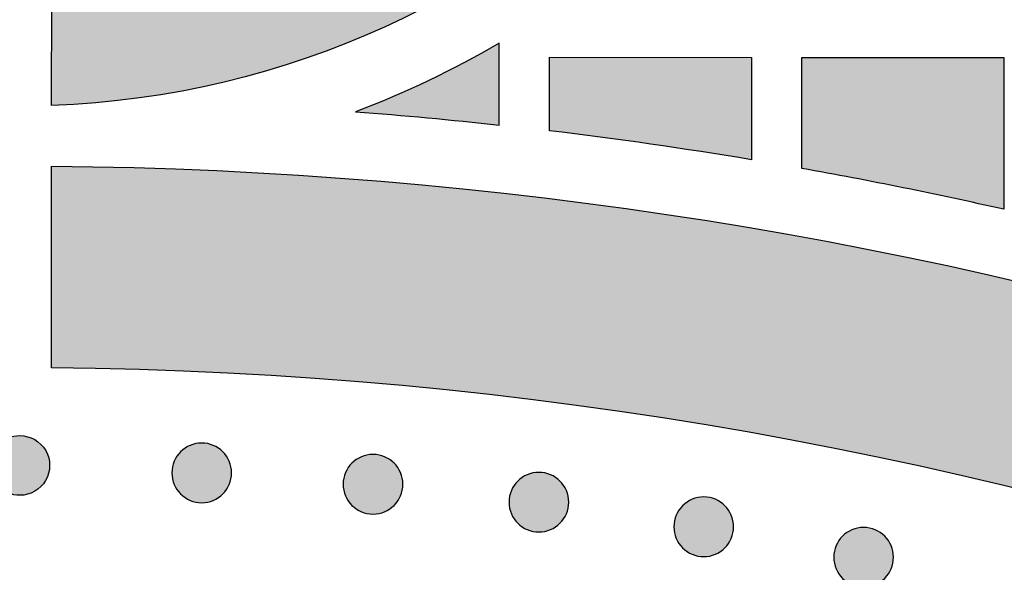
# Model space of a CAD drawing. Header units: millimetres. Extents: x -3873 to -97, y 912 to 4165.
# Tile 333 of 656: x -3328 to -3270, y 1696 to 1728. Entities that reach past the tile are written whole.
import ezdxf

# ---------------------------------------------------------------- set-up
doc = ezdxf.new("R2010")
doc.units = ezdxf.units.MM
doc.layers.add('pattern', color=7, linetype='Continuous', true_color=0x000000)

msp = doc.modelspace()

# ---------------------------------------------------------------- hatches: boundary and pattern name
at = {"layer": 'pattern'}
for points in [[(-3326.38, 1735.385), (-3325.506, 1735.437), (-3324.625, 1735.509), (-3323.739, 1735.6), (-3322.849, 1735.712), (-3321.954, 1735.845), (-3321.055, 1735.999), (-3320.154, 1736.174), (-3319.25, 1736.372), (-3318.345, 1736.591), (-3317.44, 1736.833), (-3316.534, 1737.098), (-3315.629, 1737.385), (-3314.726, 1737.696), (-3313.826, 1738.03), (-3312.929, 1738.386), (-3312.036, 1738.767), (-3311.149, 1739.17), (-3310.267, 1739.597), (-3309.392, 1740.046), (-3308.525, 1740.519), (-3307.667, 1741.015), (-3306.819, 1741.533), (-3305.98, 1742.074), (-3305.153, 1742.637), (-3304.339, 1743.221), (-3303.537, 1743.827), (-3302.749, 1744.454), (-3301.976, 1745.101), (-3301.218, 1745.768), (-3300.476, 1746.454), (-3299.751, 1747.16), (-3299.044, 1747.883), (-3298.355, 1748.623), (-3297.686, 1749.381), (-3297.035, 1750.154), (-3296.405, 1750.943), (-3295.795, 1751.746), (-3295.207, 1752.563), (-3294.64, 1753.393), (-3294.094, 1754.234), (-3293.572, 1755.087), (-3293.071, 1755.95), (-3292.594, 1756.822), (-3292.14, 1757.703), (-3291.708, 1758.591), (-3291.301, 1759.486), (-3290.916, 1760.387), (-3290.556, 1761.293), (-3290.218, 1762.203), (-3289.904, 1763.116), (-3289.614, 1764.031), (-3289.347, 1764.948), (-3289.102, 1765.865), (-3288.881, 1766.782), (-3288.682, 1767.698), (-3288.506, 1768.613), (-3288.352, 1769.525), (-3288.219, 1770.433), (-3288.108, 1771.338), (-3288.018, 1772.238), (-3287.949, 1773.133), (-3287.899, 1774.023), (-3287.87, 1774.905), (-3287.859, 1775.781), (-3287.868, 1776.657), (-3287.896, 1777.54), (-3287.944, 1778.429), (-3288.011, 1779.324), (-3288.1, 1780.225), (-3288.209, 1781.13), (-3288.34, 1782.039), (-3288.492, 1782.951), (-3288.667, 1783.866), (-3288.864, 1784.782), (-3289.084, 1785.7), (-3289.326, 1786.617), (-3289.592, 1787.535), (-3289.88, 1788.45), (-3290.192, 1789.364), (-3290.528, 1790.274), (-3290.887, 1791.181), (-3291.27, 1792.082), (-3291.676, 1792.978), (-3292.105, 1793.867), (-3292.558, 1794.749), (-3293.033, 1795.622), (-3293.532, 1796.486), (-3294.053, 1797.34), (-3294.597, 1798.183), (-3295.162, 1799.013), (-3295.749, 1799.831), (-3296.358, 1800.636), (-3296.986, 1801.425), (-3297.635, 1802.2), (-3298.304, 1802.959), (-3298.991, 1803.701), (-3299.697, 1804.425), (-3300.42, 1805.132), (-3301.161, 1805.82), (-3301.917, 1806.488), (-3302.689, 1807.137), (-3303.476, 1807.765), (-3304.277, 1808.372), (-3305.09, 1808.958), (-3305.916, 1809.523), (-3306.753, 1810.065), (-3307.601, 1810.585), (-3308.458, 1811.082), (-3309.324, 1811.557), (-3310.198, 1812.008), (-3311.079, 1812.437), (-3311.966, 1812.842), (-3312.858, 1813.223), (-3313.754, 1813.582), (-3314.654, 1813.917), (-3315.556, 1814.23), (-3316.46, 1814.519), (-3317.365, 1814.785), (-3318.27, 1815.029), (-3319.175, 1815.25), (-3320.078, 1815.449), (-3320.979, 1815.627), (-3321.877, 1815.782), (-3322.772, 1815.917), (-3323.663, 1816.03), (-3324.548, 1816.124), (-3325.429, 1816.197), (-3326.303, 1816.25), (-3326.291, 1828.262), (-3325.151, 1828.205), (-3324.001, 1828.122), (-3322.845, 1828.013), (-3321.681, 1827.877), (-3320.512, 1827.714), (-3319.338, 1827.524), (-3318.16, 1827.305), (-3316.978, 1827.057), (-3315.795, 1826.78), (-3314.61, 1826.473), (-3313.425, 1826.137), (-3312.241, 1825.771), (-3311.058, 1825.374), (-3309.879, 1824.947), (-3308.704, 1824.49), (-3307.535, 1824.001), (-3306.372, 1823.482), (-3305.217, 1822.932), (-3304.07, 1822.352), (-3302.934, 1821.741), (-3301.808, 1821.101), (-3300.695, 1820.43), (-3299.596, 1819.729), (-3298.511, 1819), (-3297.443, 1818.242), (-3296.391, 1817.455), (-3295.357, 1816.641), (-3294.342, 1815.8), (-3293.348, 1814.933), (-3292.375, 1814.04), (-3291.424, 1813.122), (-3290.496, 1812.18), (-3289.592, 1811.215), (-3288.713, 1810.228), (-3287.86, 1809.22), (-3287.033, 1808.192), (-3286.233, 1807.144), (-3285.461, 1806.079), (-3284.717, 1804.996), (-3284.002, 1803.898), (-3283.317, 1802.785), (-3282.661, 1801.659), (-3282.035, 1800.52), (-3281.44, 1799.37), (-3280.875, 1798.21), (-3280.341, 1797.041), (-3279.838, 1795.864), (-3279.366, 1794.682), (-3278.925, 1793.493), (-3278.514, 1792.301), (-3278.135, 1791.106), (-3277.786, 1789.909), (-3277.467, 1788.711), (-3277.179, 1787.514), (-3276.92, 1786.317), (-3276.691, 1785.124), (-3276.49, 1783.933), (-3276.319, 1782.747), (-3276.175, 1781.566), (-3276.059, 1780.391), (-3275.97, 1779.224), (-3275.907, 1778.063), (-3275.871, 1776.912), (-3275.859, 1775.77), (-3275.873, 1774.627), (-3275.912, 1773.476), (-3275.976, 1772.316), (-3276.068, 1771.148), (-3276.186, 1769.974), (-3276.332, 1768.793), (-3276.506, 1767.607), (-3276.708, 1766.417), (-3276.94, 1765.224), (-3277.201, 1764.028), (-3277.492, 1762.831), (-3277.813, 1761.634), (-3278.164, 1760.438), (-3278.546, 1759.243), (-3278.959, 1758.052), (-3279.402, 1756.864), (-3279.876, 1755.683), (-3280.382, 1754.507), (-3280.918, 1753.339), (-3281.485, 1752.18), (-3282.082, 1751.031), (-3282.71, 1749.894), (-3283.368, 1748.769), (-3284.056, 1747.657), (-3284.773, 1746.56), (-3285.519, 1745.479), (-3286.293, 1744.415), (-3287.094, 1743.369), (-3287.923, 1742.342), (-3288.779, 1741.336), (-3289.659, 1740.35), (-3290.565, 1739.387), (-3291.495, 1738.447), (-3292.448, 1737.531), (-3293.423, 1736.64), (-3294.419, 1735.775), (-3295.435, 1734.935), (-3296.47, 1734.123), (-3297.524, 1733.339), (-3298.594, 1732.583), (-3299.68, 1731.855), (-3300.78, 1731.157), (-3301.895, 1730.488), (-3303.021, 1729.85), (-3304.159, 1729.241), (-3305.306, 1728.663), (-3306.463, 1728.116), (-3307.627, 1727.599), (-3308.797, 1727.113), (-3309.973, 1726.657), (-3311.153, 1726.232), (-3312.336, 1725.838), (-3313.521, 1725.474), (-3314.706, 1725.14), (-3315.892, 1724.836), (-3317.076, 1724.561), (-3318.258, 1724.316), (-3319.437, 1724.099), (-3320.611, 1723.91), (-3321.781, 1723.749), (-3322.944, 1723.616), (-3324.101, 1723.509), (-3325.25, 1723.429), (-3326.391, 1723.374)], [(-3308.324, 1723.004), (-3299.794, 1722.214), (-3299.79, 1727.086), (-3300.817, 1726.498), (-3301.856, 1725.932), (-3302.908, 1725.388), (-3303.971, 1724.866), (-3305.045, 1724.366), (-3306.129, 1723.889), (-3307.222, 1723.435)], [(-3284.796, 1720.149), (-3290.785, 1721.078), (-3296.794, 1721.87), (-3296.79, 1726.248), (-3284.79, 1726.237)], [(-3269.799, 1717.202), (-3275.784, 1718.485), (-3281.796, 1719.631), (-3281.79, 1726.234), (-3269.79, 1726.223)], [(-3179.72, 1673.398), (-3179.02, 1672.254), (-3178.351, 1671.089), (-3177.713, 1669.902), (-3177.108, 1668.695), (-3176.536, 1667.47), (-3175.998, 1666.228), (-3175.496, 1664.969), (-3175.029, 1663.697), (-3174.598, 1662.412), (-3174.204, 1661.116), (-3173.847, 1659.81), (-3173.527, 1658.496), (-3173.245, 1657.176), (-3173.001, 1655.851), (-3172.794, 1654.523), (-3172.626, 1653.193), (-3176.651, 1656.337), (-3180.753, 1659.408), (-3184.93, 1662.404), (-3189.179, 1665.321), (-3193.499, 1668.156), (-3197.887, 1670.909), (-3202.34, 1673.576), (-3206.857, 1676.154), (-3211.435, 1678.643), (-3216.071, 1681.039), (-3220.762, 1683.341), (-3225.505, 1685.546), (-3230.297, 1687.654), (-3235.136, 1689.662), (-3240.018, 1691.57), (-3244.94, 1693.375), (-3249.899, 1695.076), (-3254.891, 1696.673), (-3259.913, 1698.164), (-3264.962, 1699.549), (-3270.034, 1700.826), (-3275.127, 1701.996), (-3280.236, 1703.059), (-3285.358, 1704.012), (-3290.49, 1704.858), (-3295.629, 1705.595), (-3300.77, 1706.225), (-3305.911, 1706.746), (-3311.049, 1707.16), (-3316.179, 1707.468), (-3321.299, 1707.67), (-3326.406, 1707.766), (-3326.395, 1719.767), (-3321.582, 1719.682), (-3316.759, 1719.509), (-3311.928, 1719.246), (-3307.093, 1718.893), (-3302.254, 1718.45), (-3297.415, 1717.916), (-3292.579, 1717.291), (-3287.747, 1716.575), (-3282.923, 1715.768), (-3278.109, 1714.87), (-3273.308, 1713.881), (-3268.521, 1712.802), (-3263.753, 1711.632), (-3259.005, 1710.372), (-3254.279, 1709.023), (-3249.579, 1707.586), (-3244.906, 1706.06), (-3240.264, 1704.448), (-3235.654, 1702.749), (-3231.08, 1700.965), (-3226.543, 1699.097), (-3222.045, 1697.146), (-3217.59, 1695.114), (-3213.179, 1693.002), (-3208.814, 1690.81), (-3204.497, 1688.542), (-3200.23, 1686.197), (-3196.016, 1683.778), (-3191.857, 1681.287), (-3187.753, 1678.726), (-3183.706, 1676.095)], [(-3328.282, 1703.739), (-3328.243, 1703.738), (-3328.203, 1703.737), (-3328.163, 1703.735), (-3328.123, 1703.731), (-3328.082, 1703.727), (-3328.041, 1703.722), (-3328, 1703.716), (-3327.959, 1703.709), (-3327.918, 1703.701), (-3327.877, 1703.691), (-3327.835, 1703.681), (-3327.794, 1703.67), (-3327.753, 1703.657), (-3327.711, 1703.644), (-3327.67, 1703.629), (-3327.629, 1703.614), (-3327.588, 1703.597), (-3327.548, 1703.579), (-3327.507, 1703.56), (-3327.467, 1703.54), (-3327.428, 1703.519), (-3327.389, 1703.496), (-3327.35, 1703.473), (-3327.312, 1703.449), (-3327.274, 1703.423), (-3327.237, 1703.397), (-3327.2, 1703.369), (-3327.164, 1703.341), (-3327.129, 1703.312), (-3327.095, 1703.281), (-3327.061, 1703.25), (-3327.028, 1703.218), (-3326.996, 1703.185), (-3326.965, 1703.151), (-3326.935, 1703.117), (-3326.905, 1703.082), (-3326.877, 1703.046), (-3326.85, 1703.009), (-3326.823, 1702.972), (-3326.798, 1702.934), (-3326.774, 1702.896), (-3326.75, 1702.857), (-3326.728, 1702.818), (-3326.707, 1702.778), (-3326.687, 1702.738), (-3326.668, 1702.698), (-3326.65, 1702.657), (-3326.634, 1702.616), (-3326.618, 1702.575), (-3326.603, 1702.534), (-3326.59, 1702.492), (-3326.578, 1702.451), (-3326.566, 1702.41), (-3326.556, 1702.368), (-3326.547, 1702.327), (-3326.539, 1702.286), (-3326.532, 1702.245), (-3326.526, 1702.204), (-3326.521, 1702.163), (-3326.517, 1702.122), (-3326.513, 1702.082), (-3326.511, 1702.042), (-3326.51, 1702.002), (-3326.51, 1701.963), (-3326.51, 1701.923), (-3326.511, 1701.884), (-3326.514, 1701.844), (-3326.517, 1701.803), (-3326.521, 1701.763), (-3326.526, 1701.722), (-3326.532, 1701.681), (-3326.539, 1701.64), (-3326.548, 1701.599), (-3326.557, 1701.557), (-3326.567, 1701.516), (-3326.579, 1701.475), (-3326.591, 1701.433), (-3326.604, 1701.392), (-3326.619, 1701.351), (-3326.635, 1701.31), (-3326.652, 1701.269), (-3326.669, 1701.228), (-3326.688, 1701.188), (-3326.709, 1701.148), (-3326.73, 1701.108), (-3326.752, 1701.069), (-3326.775, 1701.03), (-3326.8, 1700.992), (-3326.825, 1700.954), (-3326.852, 1700.917), (-3326.879, 1700.881), (-3326.907, 1700.845), (-3326.937, 1700.81), (-3326.967, 1700.775), (-3326.998, 1700.742), (-3327.03, 1700.709), (-3327.063, 1700.677), (-3327.097, 1700.645), (-3327.132, 1700.615), (-3327.167, 1700.586), (-3327.203, 1700.558), (-3327.239, 1700.53), (-3327.277, 1700.504), (-3327.314, 1700.478), (-3327.353, 1700.454), (-3327.391, 1700.431), (-3327.431, 1700.409), (-3327.47, 1700.388), (-3327.51, 1700.368), (-3327.551, 1700.349), (-3327.591, 1700.331), (-3327.632, 1700.314), (-3327.673, 1700.299), (-3327.715, 1700.284), (-3327.756, 1700.271), (-3327.797, 1700.258), (-3327.839, 1700.247), (-3327.88, 1700.237), (-3327.921, 1700.228), (-3327.963, 1700.219), (-3328.004, 1700.212), (-3328.045, 1700.206), (-3328.086, 1700.201), (-3328.126, 1700.197), (-3328.166, 1700.194), (-3328.206, 1700.192), (-3328.246, 1700.191), (-3328.286, 1700.19), (-3328.325, 1700.191), (-3328.365, 1700.192), (-3328.405, 1700.194), (-3328.445, 1700.198), (-3328.486, 1700.202), (-3328.526, 1700.207), (-3328.567, 1700.213), (-3328.608, 1700.22), (-3328.65, 1700.228), (-3328.691, 1700.238), (-3328.732, 1700.248), (-3328.774, 1700.259), (-3328.815, 1700.272), (-3328.856, 1700.285), (-3328.898, 1700.3), (-3328.939, 1700.315), (-3328.979, 1700.332), (-3329.02, 1700.35), (-3329.06, 1700.369), (-3329.1, 1700.389), (-3329.14, 1700.41), (-3329.179, 1700.433), (-3329.218, 1700.456), (-3329.256, 1700.48), (-3329.294, 1700.506), (-3329.331, 1700.532), (-3329.368, 1700.56), (-3329.403, 1700.588), (-3329.439, 1700.617), (-3329.473, 1700.648), (-3329.507, 1700.679), (-3329.54, 1700.711), (-3329.572, 1700.744), (-3329.603, 1700.778), (-3329.633, 1700.812), (-3329.662, 1700.847), (-3329.691, 1700.883), (-3329.718, 1700.92), (-3329.745, 1700.957), (-3329.77, 1700.995), (-3329.794, 1701.033), (-3329.817, 1701.072), (-3329.84, 1701.111), (-3329.861, 1701.151), (-3329.881, 1701.191), (-3329.9, 1701.231), (-3329.917, 1701.272), (-3329.934, 1701.313), (-3329.95, 1701.354), (-3329.964, 1701.395), (-3329.978, 1701.437), (-3329.99, 1701.478), (-3330.001, 1701.519), (-3330.012, 1701.561), (-3330.021, 1701.602), (-3330.029, 1701.643), (-3330.036, 1701.684), (-3330.042, 1701.725), (-3330.047, 1701.766), (-3330.051, 1701.807), (-3330.054, 1701.847), (-3330.056, 1701.887), (-3330.058, 1701.927), (-3330.058, 1701.966), (-3330.058, 1702.006), (-3330.056, 1702.045), (-3330.054, 1702.085), (-3330.051, 1702.126), (-3330.047, 1702.166), (-3330.042, 1702.207), (-3330.035, 1702.248), (-3330.028, 1702.289), (-3330.02, 1702.33), (-3330.011, 1702.372), (-3330.001, 1702.413), (-3329.989, 1702.454), (-3329.977, 1702.496), (-3329.963, 1702.537), (-3329.949, 1702.578), (-3329.933, 1702.619), (-3329.916, 1702.66), (-3329.898, 1702.701), (-3329.879, 1702.741), (-3329.859, 1702.781), (-3329.838, 1702.821), (-3329.816, 1702.86), (-3329.792, 1702.899), (-3329.768, 1702.937), (-3329.743, 1702.975), (-3329.716, 1703.012), (-3329.689, 1703.048), (-3329.66, 1703.084), (-3329.631, 1703.119), (-3329.601, 1703.154), (-3329.569, 1703.187), (-3329.537, 1703.22), (-3329.504, 1703.252), (-3329.471, 1703.283), (-3329.436, 1703.314), (-3329.401, 1703.343), (-3329.365, 1703.371), (-3329.328, 1703.399), (-3329.291, 1703.425), (-3329.253, 1703.45), (-3329.215, 1703.475), (-3329.176, 1703.498), (-3329.137, 1703.52), (-3329.097, 1703.541), (-3329.057, 1703.561), (-3329.017, 1703.58), (-3328.976, 1703.598), (-3328.935, 1703.615), (-3328.894, 1703.63), (-3328.853, 1703.645), (-3328.812, 1703.658), (-3328.77, 1703.671), (-3328.729, 1703.682), (-3328.688, 1703.692), (-3328.646, 1703.701), (-3328.605, 1703.709), (-3328.564, 1703.717), (-3328.523, 1703.723), (-3328.482, 1703.728), (-3328.442, 1703.732), (-3328.401, 1703.735), (-3328.361, 1703.737), (-3328.322, 1703.738)], [(-3318.725, 1702.779), (-3318.697, 1702.806), (-3318.668, 1702.833), (-3318.638, 1702.86), (-3318.607, 1702.886), (-3318.576, 1702.912), (-3318.543, 1702.937), (-3318.51, 1702.962), (-3318.476, 1702.986), (-3318.441, 1703.009), (-3318.405, 1703.032), (-3318.369, 1703.054), (-3318.331, 1703.075), (-3318.293, 1703.095), (-3318.254, 1703.115), (-3318.215, 1703.134), (-3318.175, 1703.152), (-3318.134, 1703.169), (-3318.093, 1703.185), (-3318.051, 1703.2), (-3318.008, 1703.214), (-3317.965, 1703.227), (-3317.922, 1703.239), (-3317.878, 1703.25), (-3317.834, 1703.26), (-3317.789, 1703.269), (-3317.744, 1703.276), (-3317.699, 1703.283), (-3317.653, 1703.288), (-3317.608, 1703.292), (-3317.562, 1703.295), (-3317.516, 1703.297), (-3317.47, 1703.297), (-3317.424, 1703.296), (-3317.378, 1703.295), (-3317.332, 1703.292), (-3317.287, 1703.287), (-3317.241, 1703.282), (-3317.196, 1703.276), (-3317.151, 1703.268), (-3317.107, 1703.259), (-3317.062, 1703.249), (-3317.018, 1703.238), (-3316.975, 1703.226), (-3316.932, 1703.213), (-3316.889, 1703.199), (-3316.848, 1703.184), (-3316.806, 1703.168), (-3316.765, 1703.15), (-3316.725, 1703.132), (-3316.686, 1703.114), (-3316.647, 1703.094), (-3316.609, 1703.073), (-3316.572, 1703.052), (-3316.536, 1703.03), (-3316.5, 1703.007), (-3316.465, 1702.984), (-3316.431, 1702.96), (-3316.398, 1702.935), (-3316.365, 1702.91), (-3316.334, 1702.884), (-3316.303, 1702.858), (-3316.273, 1702.831), (-3316.244, 1702.804), (-3316.216, 1702.776), (-3316.188, 1702.748), (-3316.161, 1702.719), (-3316.135, 1702.689), (-3316.108, 1702.658), (-3316.083, 1702.627), (-3316.057, 1702.594), (-3316.033, 1702.561), (-3316.009, 1702.527), (-3315.985, 1702.492), (-3315.963, 1702.456), (-3315.941, 1702.42), (-3315.92, 1702.382), (-3315.899, 1702.344), (-3315.879, 1702.306), (-3315.861, 1702.266), (-3315.843, 1702.226), (-3315.826, 1702.185), (-3315.81, 1702.144), (-3315.795, 1702.102), (-3315.781, 1702.059), (-3315.767, 1702.016), (-3315.755, 1701.973), (-3315.745, 1701.929), (-3315.735, 1701.885), (-3315.726, 1701.84), (-3315.718, 1701.795), (-3315.712, 1701.75), (-3315.707, 1701.704), (-3315.703, 1701.659), (-3315.7, 1701.613), (-3315.698, 1701.567), (-3315.697, 1701.521), (-3315.698, 1701.475), (-3315.7, 1701.429), (-3315.703, 1701.384), (-3315.707, 1701.338), (-3315.712, 1701.292), (-3315.719, 1701.247), (-3315.727, 1701.202), (-3315.735, 1701.158), (-3315.745, 1701.113), (-3315.756, 1701.069), (-3315.768, 1701.026), (-3315.782, 1700.983), (-3315.796, 1700.941), (-3315.811, 1700.899), (-3315.827, 1700.857), (-3315.844, 1700.817), (-3315.862, 1700.776), (-3315.881, 1700.737), (-3315.901, 1700.698), (-3315.921, 1700.66), (-3315.942, 1700.623), (-3315.965, 1700.587), (-3315.987, 1700.551), (-3316.011, 1700.516), (-3316.035, 1700.482), (-3316.06, 1700.449), (-3316.085, 1700.416), (-3316.111, 1700.385), (-3316.137, 1700.354), (-3316.164, 1700.324), (-3316.191, 1700.295), (-3316.218, 1700.267), (-3316.247, 1700.239), (-3316.276, 1700.212), (-3316.305, 1700.186), (-3316.336, 1700.159), (-3316.368, 1700.134), (-3316.4, 1700.109), (-3316.434, 1700.084), (-3316.468, 1700.06), (-3316.503, 1700.036), (-3316.538, 1700.014), (-3316.575, 1699.992), (-3316.612, 1699.971), (-3316.65, 1699.95), (-3316.689, 1699.93), (-3316.728, 1699.912), (-3316.769, 1699.894), (-3316.809, 1699.877), (-3316.851, 1699.861), (-3316.893, 1699.846), (-3316.935, 1699.832), (-3316.978, 1699.819), (-3317.022, 1699.807), (-3317.066, 1699.796), (-3317.11, 1699.786), (-3317.154, 1699.777), (-3317.199, 1699.77), (-3317.245, 1699.763), (-3317.29, 1699.758), (-3317.336, 1699.754), (-3317.382, 1699.751), (-3317.428, 1699.749), (-3317.473, 1699.749), (-3317.519, 1699.749), (-3317.565, 1699.751), (-3317.611, 1699.754), (-3317.657, 1699.758), (-3317.702, 1699.764), (-3317.747, 1699.77), (-3317.792, 1699.778), (-3317.837, 1699.786), (-3317.881, 1699.796), (-3317.925, 1699.807), (-3317.969, 1699.819), (-3318.012, 1699.833), (-3318.054, 1699.847), (-3318.096, 1699.862), (-3318.137, 1699.878), (-3318.178, 1699.895), (-3318.218, 1699.913), (-3318.257, 1699.932), (-3318.296, 1699.952), (-3318.334, 1699.972), (-3318.371, 1699.994), (-3318.408, 1700.016), (-3318.444, 1700.038), (-3318.479, 1700.062), (-3318.513, 1700.086), (-3318.546, 1700.111), (-3318.578, 1700.136), (-3318.61, 1700.162), (-3318.641, 1700.188), (-3318.67, 1700.215), (-3318.699, 1700.242), (-3318.728, 1700.269), (-3318.755, 1700.298), (-3318.782, 1700.327), (-3318.809, 1700.357), (-3318.835, 1700.387), (-3318.861, 1700.419), (-3318.886, 1700.451), (-3318.911, 1700.485), (-3318.935, 1700.519), (-3318.958, 1700.554), (-3318.981, 1700.59), (-3319.003, 1700.626), (-3319.024, 1700.663), (-3319.044, 1700.701), (-3319.064, 1700.74), (-3319.083, 1700.78), (-3319.101, 1700.82), (-3319.118, 1700.86), (-3319.134, 1700.902), (-3319.149, 1700.944), (-3319.163, 1700.986), (-3319.176, 1701.029), (-3319.188, 1701.073), (-3319.199, 1701.117), (-3319.209, 1701.161), (-3319.217, 1701.206), (-3319.225, 1701.251), (-3319.231, 1701.296), (-3319.237, 1701.341), (-3319.241, 1701.387), (-3319.244, 1701.433), (-3319.245, 1701.479), (-3319.246, 1701.524), (-3319.245, 1701.57), (-3319.244, 1701.616), (-3319.241, 1701.662), (-3319.236, 1701.708), (-3319.231, 1701.753), (-3319.225, 1701.798), (-3319.217, 1701.843), (-3319.208, 1701.888), (-3319.198, 1701.932), (-3319.187, 1701.976), (-3319.175, 1702.02), (-3319.162, 1702.063), (-3319.148, 1702.105), (-3319.133, 1702.147), (-3319.116, 1702.188), (-3319.099, 1702.229), (-3319.081, 1702.269), (-3319.063, 1702.309), (-3319.043, 1702.347), (-3319.022, 1702.385), (-3319.001, 1702.422), (-3318.979, 1702.459), (-3318.956, 1702.495), (-3318.933, 1702.53), (-3318.909, 1702.564), (-3318.884, 1702.597), (-3318.859, 1702.629), (-3318.833, 1702.661), (-3318.807, 1702.692), (-3318.78, 1702.721), (-3318.753, 1702.75)], [(-3308.543, 1702.101), (-3308.515, 1702.129), (-3308.486, 1702.156), (-3308.456, 1702.183), (-3308.425, 1702.209), (-3308.394, 1702.234), (-3308.361, 1702.26), (-3308.328, 1702.284), (-3308.294, 1702.308), (-3308.259, 1702.332), (-3308.223, 1702.354), (-3308.186, 1702.376), (-3308.149, 1702.398), (-3308.111, 1702.418), (-3308.072, 1702.438), (-3308.033, 1702.457), (-3307.993, 1702.474), (-3307.952, 1702.491), (-3307.911, 1702.507), (-3307.869, 1702.523), (-3307.826, 1702.537), (-3307.783, 1702.55), (-3307.74, 1702.562), (-3307.696, 1702.573), (-3307.652, 1702.582), (-3307.607, 1702.591), (-3307.562, 1702.599), (-3307.517, 1702.605), (-3307.471, 1702.61), (-3307.426, 1702.614), (-3307.38, 1702.617), (-3307.334, 1702.619), (-3307.288, 1702.62), (-3307.242, 1702.619), (-3307.196, 1702.617), (-3307.15, 1702.614), (-3307.105, 1702.61), (-3307.059, 1702.605), (-3307.014, 1702.598), (-3306.969, 1702.59), (-3306.924, 1702.582), (-3306.88, 1702.572), (-3306.836, 1702.561), (-3306.793, 1702.549), (-3306.75, 1702.536), (-3306.707, 1702.521), (-3306.665, 1702.506), (-3306.624, 1702.49), (-3306.583, 1702.473), (-3306.543, 1702.455), (-3306.504, 1702.436), (-3306.465, 1702.417), (-3306.427, 1702.396), (-3306.39, 1702.375), (-3306.353, 1702.353), (-3306.318, 1702.33), (-3306.283, 1702.306), (-3306.249, 1702.282), (-3306.216, 1702.258), (-3306.183, 1702.232), (-3306.152, 1702.207), (-3306.121, 1702.18), (-3306.091, 1702.154), (-3306.062, 1702.126), (-3306.034, 1702.099), (-3306.006, 1702.071), (-3305.979, 1702.042), (-3305.952, 1702.012), (-3305.926, 1701.981), (-3305.901, 1701.949), (-3305.875, 1701.917), (-3305.851, 1701.884), (-3305.827, 1701.849), (-3305.803, 1701.814), (-3305.781, 1701.779), (-3305.759, 1701.742), (-3305.737, 1701.705), (-3305.717, 1701.667), (-3305.697, 1701.628), (-3305.679, 1701.589), (-3305.661, 1701.549), (-3305.644, 1701.508), (-3305.628, 1701.466), (-3305.612, 1701.424), (-3305.598, 1701.382), (-3305.585, 1701.339), (-3305.573, 1701.296), (-3305.562, 1701.252), (-3305.553, 1701.207), (-3305.544, 1701.163), (-3305.536, 1701.118), (-3305.53, 1701.072), (-3305.525, 1701.027), (-3305.521, 1700.981), (-3305.518, 1700.936), (-3305.516, 1700.89), (-3305.515, 1700.844), (-3305.516, 1700.798), (-3305.518, 1700.752), (-3305.521, 1700.706), (-3305.525, 1700.66), (-3305.53, 1700.615), (-3305.537, 1700.57), (-3305.545, 1700.525), (-3305.553, 1700.48), (-3305.563, 1700.436), (-3305.574, 1700.392), (-3305.586, 1700.349), (-3305.599, 1700.306), (-3305.614, 1700.263), (-3305.629, 1700.221), (-3305.645, 1700.18), (-3305.662, 1700.139), (-3305.68, 1700.099), (-3305.699, 1700.06), (-3305.719, 1700.021), (-3305.739, 1699.983), (-3305.76, 1699.946), (-3305.782, 1699.909), (-3305.805, 1699.874), (-3305.829, 1699.839), (-3305.853, 1699.805), (-3305.877, 1699.771), (-3305.903, 1699.739), (-3305.928, 1699.707), (-3305.955, 1699.677), (-3305.981, 1699.647), (-3306.009, 1699.618), (-3306.036, 1699.59), (-3306.064, 1699.562), (-3306.093, 1699.535), (-3306.123, 1699.508), (-3306.154, 1699.482), (-3306.186, 1699.456), (-3306.218, 1699.431), (-3306.252, 1699.406), (-3306.286, 1699.382), (-3306.321, 1699.359), (-3306.356, 1699.336), (-3306.393, 1699.314), (-3306.43, 1699.293), (-3306.468, 1699.273), (-3306.507, 1699.253), (-3306.546, 1699.234), (-3306.586, 1699.216), (-3306.627, 1699.199), (-3306.669, 1699.183), (-3306.711, 1699.168), (-3306.753, 1699.154), (-3306.796, 1699.141), (-3306.839, 1699.129), (-3306.883, 1699.118), (-3306.928, 1699.108), (-3306.972, 1699.1), (-3307.017, 1699.092), (-3307.063, 1699.086), (-3307.108, 1699.08), (-3307.154, 1699.076), (-3307.2, 1699.073), (-3307.245, 1699.072), (-3307.291, 1699.071), (-3307.337, 1699.072), (-3307.383, 1699.074), (-3307.429, 1699.077), (-3307.475, 1699.081), (-3307.52, 1699.086), (-3307.565, 1699.093), (-3307.61, 1699.1), (-3307.655, 1699.109), (-3307.699, 1699.119), (-3307.743, 1699.13), (-3307.786, 1699.142), (-3307.829, 1699.155), (-3307.872, 1699.169), (-3307.914, 1699.185), (-3307.955, 1699.201), (-3307.996, 1699.218), (-3308.036, 1699.236), (-3308.075, 1699.255), (-3308.114, 1699.274), (-3308.152, 1699.295), (-3308.189, 1699.316), (-3308.226, 1699.338), (-3308.262, 1699.361), (-3308.296, 1699.384), (-3308.33, 1699.408), (-3308.364, 1699.433), (-3308.396, 1699.458), (-3308.428, 1699.484), (-3308.458, 1699.51), (-3308.488, 1699.537), (-3308.517, 1699.564), (-3308.545, 1699.592), (-3308.573, 1699.62), (-3308.6, 1699.649), (-3308.627, 1699.679), (-3308.653, 1699.71), (-3308.679, 1699.742), (-3308.704, 1699.774), (-3308.729, 1699.807), (-3308.753, 1699.841), (-3308.776, 1699.876), (-3308.799, 1699.912), (-3308.821, 1699.949), (-3308.842, 1699.986), (-3308.862, 1700.024), (-3308.882, 1700.063), (-3308.901, 1700.102), (-3308.919, 1700.142), (-3308.936, 1700.183), (-3308.952, 1700.224), (-3308.967, 1700.266), (-3308.981, 1700.309), (-3308.994, 1700.352), (-3309.006, 1700.395), (-3309.017, 1700.439), (-3309.027, 1700.483), (-3309.035, 1700.528), (-3309.043, 1700.573), (-3309.049, 1700.618), (-3309.055, 1700.664), (-3309.059, 1700.709), (-3309.062, 1700.755), (-3309.063, 1700.801), (-3309.064, 1700.847), (-3309.063, 1700.893), (-3309.061, 1700.939), (-3309.058, 1700.985), (-3309.054, 1701.03), (-3309.049, 1701.076), (-3309.042, 1701.121), (-3309.035, 1701.166), (-3309.026, 1701.211), (-3309.016, 1701.255), (-3309.005, 1701.299), (-3308.993, 1701.342), (-3308.98, 1701.385), (-3308.966, 1701.428), (-3308.951, 1701.47), (-3308.934, 1701.511), (-3308.917, 1701.552), (-3308.899, 1701.592), (-3308.88, 1701.631), (-3308.861, 1701.67), (-3308.84, 1701.708), (-3308.819, 1701.745), (-3308.797, 1701.782), (-3308.774, 1701.817), (-3308.751, 1701.852), (-3308.727, 1701.886), (-3308.702, 1701.92), (-3308.677, 1701.952), (-3308.651, 1701.984), (-3308.625, 1702.014), (-3308.598, 1702.044), (-3308.571, 1702.073)], [(-3298.685, 1701.036), (-3298.656, 1701.063), (-3298.627, 1701.09), (-3298.597, 1701.117), (-3298.567, 1701.143), (-3298.535, 1701.169), (-3298.503, 1701.194), (-3298.469, 1701.219), (-3298.435, 1701.243), (-3298.4, 1701.266), (-3298.364, 1701.289), (-3298.328, 1701.311), (-3298.291, 1701.332), (-3298.253, 1701.353), (-3298.214, 1701.372), (-3298.174, 1701.391), (-3298.134, 1701.409), (-3298.094, 1701.426), (-3298.052, 1701.442), (-3298.01, 1701.457), (-3297.968, 1701.471), (-3297.925, 1701.484), (-3297.881, 1701.496), (-3297.837, 1701.507), (-3297.793, 1701.517), (-3297.748, 1701.526), (-3297.703, 1701.533), (-3297.658, 1701.54), (-3297.613, 1701.545), (-3297.567, 1701.549), (-3297.521, 1701.552), (-3297.475, 1701.554), (-3297.429, 1701.554), (-3297.384, 1701.554), (-3297.338, 1701.552), (-3297.292, 1701.549), (-3297.246, 1701.545), (-3297.201, 1701.539), (-3297.156, 1701.533), (-3297.111, 1701.525), (-3297.066, 1701.516), (-3297.022, 1701.506), (-3296.978, 1701.495), (-3296.934, 1701.483), (-3296.891, 1701.47), (-3296.849, 1701.456), (-3296.807, 1701.441), (-3296.766, 1701.425), (-3296.725, 1701.408), (-3296.685, 1701.39), (-3296.645, 1701.371), (-3296.607, 1701.351), (-3296.569, 1701.331), (-3296.531, 1701.309), (-3296.495, 1701.287), (-3296.459, 1701.264), (-3296.424, 1701.241), (-3296.39, 1701.217), (-3296.357, 1701.192), (-3296.325, 1701.167), (-3296.293, 1701.141), (-3296.262, 1701.115), (-3296.232, 1701.088), (-3296.203, 1701.061), (-3296.175, 1701.033), (-3296.148, 1701.005), (-3296.121, 1700.976), (-3296.094, 1700.946), (-3296.068, 1700.916), (-3296.042, 1700.884), (-3296.017, 1700.851), (-3295.992, 1700.818), (-3295.968, 1700.784), (-3295.945, 1700.749), (-3295.922, 1700.713), (-3295.9, 1700.677), (-3295.879, 1700.64), (-3295.858, 1700.601), (-3295.839, 1700.563), (-3295.82, 1700.523), (-3295.802, 1700.483), (-3295.785, 1700.442), (-3295.769, 1700.401), (-3295.754, 1700.359), (-3295.74, 1700.317), (-3295.727, 1700.274), (-3295.715, 1700.23), (-3295.704, 1700.186), (-3295.694, 1700.142), (-3295.685, 1700.097), (-3295.678, 1700.052), (-3295.671, 1700.007), (-3295.666, 1699.962), (-3295.662, 1699.916), (-3295.659, 1699.87), (-3295.657, 1699.824), (-3295.657, 1699.778), (-3295.657, 1699.732), (-3295.659, 1699.687), (-3295.662, 1699.641), (-3295.667, 1699.595), (-3295.672, 1699.55), (-3295.678, 1699.504), (-3295.686, 1699.459), (-3295.695, 1699.415), (-3295.705, 1699.371), (-3295.716, 1699.327), (-3295.728, 1699.283), (-3295.741, 1699.24), (-3295.755, 1699.198), (-3295.77, 1699.156), (-3295.786, 1699.114), (-3295.803, 1699.074), (-3295.821, 1699.034), (-3295.84, 1698.994), (-3295.86, 1698.956), (-3295.881, 1698.918), (-3295.902, 1698.88), (-3295.924, 1698.844), (-3295.947, 1698.808), (-3295.97, 1698.773), (-3295.994, 1698.739), (-3296.019, 1698.706), (-3296.044, 1698.673), (-3296.07, 1698.642), (-3296.096, 1698.611), (-3296.123, 1698.581), (-3296.15, 1698.552), (-3296.178, 1698.524), (-3296.206, 1698.497), (-3296.235, 1698.47), (-3296.265, 1698.443), (-3296.296, 1698.417), (-3296.327, 1698.391), (-3296.36, 1698.366), (-3296.393, 1698.341), (-3296.427, 1698.317), (-3296.462, 1698.294), (-3296.498, 1698.271), (-3296.534, 1698.249), (-3296.572, 1698.228), (-3296.61, 1698.207), (-3296.648, 1698.188), (-3296.688, 1698.169), (-3296.728, 1698.151), (-3296.769, 1698.134), (-3296.81, 1698.118), (-3296.852, 1698.103), (-3296.895, 1698.089), (-3296.938, 1698.076), (-3296.981, 1698.064), (-3297.025, 1698.053), (-3297.069, 1698.043), (-3297.114, 1698.034), (-3297.159, 1698.027), (-3297.204, 1698.02), (-3297.25, 1698.015), (-3297.295, 1698.011), (-3297.341, 1698.008), (-3297.387, 1698.006), (-3297.433, 1698.006), (-3297.479, 1698.006), (-3297.525, 1698.008), (-3297.57, 1698.011), (-3297.616, 1698.015), (-3297.662, 1698.021), (-3297.707, 1698.027), (-3297.752, 1698.035), (-3297.796, 1698.044), (-3297.841, 1698.054), (-3297.885, 1698.065), (-3297.928, 1698.077), (-3297.971, 1698.09), (-3298.013, 1698.104), (-3298.055, 1698.119), (-3298.097, 1698.135), (-3298.137, 1698.152), (-3298.177, 1698.17), (-3298.217, 1698.189), (-3298.256, 1698.209), (-3298.294, 1698.229), (-3298.331, 1698.251), (-3298.367, 1698.273), (-3298.403, 1698.296), (-3298.438, 1698.319), (-3298.472, 1698.343), (-3298.505, 1698.368), (-3298.538, 1698.393), (-3298.569, 1698.419), (-3298.6, 1698.445), (-3298.63, 1698.472), (-3298.659, 1698.499), (-3298.687, 1698.527), (-3298.714, 1698.555), (-3298.742, 1698.584), (-3298.768, 1698.614), (-3298.795, 1698.645), (-3298.82, 1698.676), (-3298.845, 1698.709), (-3298.87, 1698.742), (-3298.894, 1698.776), (-3298.917, 1698.811), (-3298.94, 1698.847), (-3298.962, 1698.883), (-3298.983, 1698.921), (-3299.004, 1698.959), (-3299.023, 1698.997), (-3299.042, 1699.037), (-3299.06, 1699.077), (-3299.077, 1699.118), (-3299.093, 1699.159), (-3299.108, 1699.201), (-3299.122, 1699.243), (-3299.135, 1699.286), (-3299.147, 1699.33), (-3299.158, 1699.374), (-3299.168, 1699.418), (-3299.177, 1699.463), (-3299.184, 1699.508), (-3299.191, 1699.553), (-3299.196, 1699.598), (-3299.2, 1699.644), (-3299.203, 1699.69), (-3299.205, 1699.736), (-3299.205, 1699.782), (-3299.205, 1699.828), (-3299.203, 1699.874), (-3299.2, 1699.919), (-3299.196, 1699.965), (-3299.19, 1700.01), (-3299.184, 1700.056), (-3299.176, 1700.101), (-3299.167, 1700.145), (-3299.158, 1700.19), (-3299.147, 1700.233), (-3299.134, 1700.277), (-3299.121, 1700.32), (-3299.107, 1700.362), (-3299.092, 1700.404), (-3299.076, 1700.446), (-3299.059, 1700.486), (-3299.041, 1700.526), (-3299.022, 1700.566), (-3299.002, 1700.604), (-3298.982, 1700.642), (-3298.96, 1700.68), (-3298.938, 1700.716), (-3298.916, 1700.752), (-3298.892, 1700.787), (-3298.868, 1700.821), (-3298.843, 1700.854), (-3298.818, 1700.887), (-3298.792, 1700.918), (-3298.766, 1700.949), (-3298.739, 1700.979), (-3298.712, 1701.008)], [(-3288.882, 1699.572), (-3288.854, 1699.599), (-3288.825, 1699.626), (-3288.795, 1699.653), (-3288.764, 1699.679), (-3288.733, 1699.705), (-3288.7, 1699.73), (-3288.667, 1699.755), (-3288.633, 1699.779), (-3288.598, 1699.802), (-3288.562, 1699.825), (-3288.526, 1699.847), (-3288.488, 1699.868), (-3288.45, 1699.889), (-3288.412, 1699.908), (-3288.372, 1699.927), (-3288.332, 1699.945), (-3288.291, 1699.962), (-3288.25, 1699.978), (-3288.208, 1699.993), (-3288.166, 1700.007), (-3288.123, 1700.02), (-3288.079, 1700.032), (-3288.035, 1700.043), (-3287.991, 1700.053), (-3287.946, 1700.062), (-3287.901, 1700.069), (-3287.856, 1700.076), (-3287.81, 1700.081), (-3287.765, 1700.085), (-3287.719, 1700.088), (-3287.673, 1700.09), (-3287.627, 1700.09), (-3287.581, 1700.09), (-3287.535, 1700.088), (-3287.49, 1700.085), (-3287.444, 1700.081), (-3287.399, 1700.075), (-3287.353, 1700.069), (-3287.308, 1700.061), (-3287.264, 1700.052), (-3287.219, 1700.042), (-3287.175, 1700.031), (-3287.132, 1700.019), (-3287.089, 1700.006), (-3287.047, 1699.992), (-3287.005, 1699.977), (-3286.963, 1699.961), (-3286.923, 1699.944), (-3286.883, 1699.926), (-3286.843, 1699.907), (-3286.804, 1699.887), (-3286.766, 1699.867), (-3286.729, 1699.845), (-3286.693, 1699.823), (-3286.657, 1699.8), (-3286.622, 1699.777), (-3286.588, 1699.753), (-3286.555, 1699.728), (-3286.522, 1699.703), (-3286.491, 1699.677), (-3286.46, 1699.651), (-3286.43, 1699.624), (-3286.401, 1699.597), (-3286.373, 1699.569), (-3286.346, 1699.541), (-3286.318, 1699.512), (-3286.292, 1699.482), (-3286.266, 1699.451), (-3286.24, 1699.42), (-3286.215, 1699.387), (-3286.19, 1699.354), (-3286.166, 1699.32), (-3286.143, 1699.285), (-3286.12, 1699.249), (-3286.098, 1699.213), (-3286.077, 1699.175), (-3286.056, 1699.137), (-3286.037, 1699.099), (-3286.018, 1699.059), (-3286, 1699.019), (-3285.983, 1698.978), (-3285.967, 1698.937), (-3285.952, 1698.895), (-3285.938, 1698.853), (-3285.925, 1698.81), (-3285.913, 1698.766), (-3285.902, 1698.722), (-3285.892, 1698.678), (-3285.883, 1698.633), (-3285.876, 1698.588), (-3285.869, 1698.543), (-3285.864, 1698.498), (-3285.86, 1698.452), (-3285.857, 1698.406), (-3285.855, 1698.36), (-3285.855, 1698.314), (-3285.855, 1698.268), (-3285.857, 1698.222), (-3285.86, 1698.177), (-3285.864, 1698.131), (-3285.87, 1698.086), (-3285.876, 1698.04), (-3285.884, 1697.995), (-3285.893, 1697.951), (-3285.903, 1697.906), (-3285.914, 1697.863), (-3285.926, 1697.819), (-3285.939, 1697.776), (-3285.953, 1697.734), (-3285.968, 1697.692), (-3285.984, 1697.65), (-3286.001, 1697.61), (-3286.019, 1697.57), (-3286.038, 1697.53), (-3286.058, 1697.491), (-3286.078, 1697.453), (-3286.1, 1697.416), (-3286.122, 1697.38), (-3286.144, 1697.344), (-3286.168, 1697.309), (-3286.192, 1697.275), (-3286.217, 1697.242), (-3286.242, 1697.209), (-3286.268, 1697.178), (-3286.294, 1697.147), (-3286.321, 1697.117), (-3286.348, 1697.088), (-3286.375, 1697.06), (-3286.404, 1697.033), (-3286.433, 1697.005), (-3286.463, 1696.979), (-3286.493, 1696.953), (-3286.525, 1696.927), (-3286.557, 1696.902), (-3286.591, 1696.877), (-3286.625, 1696.853), (-3286.66, 1696.83), (-3286.696, 1696.807), (-3286.732, 1696.785), (-3286.769, 1696.764), (-3286.807, 1696.743), (-3286.846, 1696.724), (-3286.886, 1696.705), (-3286.926, 1696.687), (-3286.966, 1696.67), (-3287.008, 1696.654), (-3287.05, 1696.639), (-3287.092, 1696.625), (-3287.135, 1696.612), (-3287.179, 1696.6), (-3287.223, 1696.589), (-3287.267, 1696.579), (-3287.312, 1696.57), (-3287.357, 1696.563), (-3287.402, 1696.556), (-3287.447, 1696.551), (-3287.493, 1696.547), (-3287.539, 1696.544), (-3287.585, 1696.542), (-3287.631, 1696.542), (-3287.677, 1696.542), (-3287.722, 1696.544), (-3287.768, 1696.547), (-3287.814, 1696.551), (-3287.859, 1696.557), (-3287.905, 1696.563), (-3287.949, 1696.571), (-3287.994, 1696.58), (-3288.038, 1696.59), (-3288.082, 1696.601), (-3288.126, 1696.613), (-3288.169, 1696.626), (-3288.211, 1696.64), (-3288.253, 1696.655), (-3288.294, 1696.671), (-3288.335, 1696.688), (-3288.375, 1696.706), (-3288.415, 1696.725), (-3288.453, 1696.745), (-3288.491, 1696.765), (-3288.529, 1696.787), (-3288.565, 1696.809), (-3288.601, 1696.831), (-3288.636, 1696.855), (-3288.67, 1696.879), (-3288.703, 1696.904), (-3288.735, 1696.929), (-3288.767, 1696.955), (-3288.798, 1696.981), (-3288.828, 1697.008), (-3288.857, 1697.035), (-3288.885, 1697.063), (-3288.912, 1697.091), (-3288.939, 1697.12), (-3288.966, 1697.15), (-3288.992, 1697.18), (-3289.018, 1697.212), (-3289.043, 1697.245), (-3289.068, 1697.278), (-3289.092, 1697.312), (-3289.115, 1697.347), (-3289.138, 1697.383), (-3289.16, 1697.419), (-3289.181, 1697.456), (-3289.202, 1697.494), (-3289.221, 1697.533), (-3289.24, 1697.573), (-3289.258, 1697.613), (-3289.275, 1697.654), (-3289.291, 1697.695), (-3289.306, 1697.737), (-3289.32, 1697.779), (-3289.333, 1697.822), (-3289.345, 1697.866), (-3289.356, 1697.91), (-3289.366, 1697.954), (-3289.375, 1697.999), (-3289.382, 1698.044), (-3289.389, 1698.089), (-3289.394, 1698.134), (-3289.398, 1698.18), (-3289.401, 1698.226), (-3289.403, 1698.272), (-3289.403, 1698.318), (-3289.403, 1698.364), (-3289.401, 1698.409), (-3289.398, 1698.455), (-3289.394, 1698.501), (-3289.388, 1698.546), (-3289.382, 1698.592), (-3289.374, 1698.637), (-3289.365, 1698.681), (-3289.355, 1698.725), (-3289.344, 1698.769), (-3289.332, 1698.813), (-3289.319, 1698.856), (-3289.305, 1698.898), (-3289.29, 1698.94), (-3289.274, 1698.981), (-3289.257, 1699.022), (-3289.239, 1699.062), (-3289.22, 1699.102), (-3289.2, 1699.14), (-3289.179, 1699.178), (-3289.158, 1699.216), (-3289.136, 1699.252), (-3289.113, 1699.288), (-3289.09, 1699.323), (-3289.066, 1699.357), (-3289.041, 1699.39), (-3289.016, 1699.422), (-3288.99, 1699.454), (-3288.964, 1699.485), (-3288.937, 1699.515), (-3288.91, 1699.544)], [(-3279.38, 1697.76), (-3279.352, 1697.788), (-3279.323, 1697.815), (-3279.293, 1697.841), (-3279.262, 1697.868), (-3279.23, 1697.893), (-3279.198, 1697.919), (-3279.165, 1697.943), (-3279.131, 1697.967), (-3279.096, 1697.991), (-3279.06, 1698.013), (-3279.023, 1698.035), (-3278.986, 1698.057), (-3278.948, 1698.077), (-3278.909, 1698.097), (-3278.87, 1698.115), (-3278.83, 1698.133), (-3278.789, 1698.15), (-3278.748, 1698.166), (-3278.706, 1698.181), (-3278.663, 1698.196), (-3278.62, 1698.209), (-3278.577, 1698.221), (-3278.533, 1698.232), (-3278.488, 1698.241), (-3278.444, 1698.25), (-3278.399, 1698.258), (-3278.354, 1698.264), (-3278.308, 1698.269), (-3278.262, 1698.273), (-3278.217, 1698.276), (-3278.171, 1698.278), (-3278.125, 1698.279), (-3278.079, 1698.278), (-3278.033, 1698.276), (-3277.987, 1698.273), (-3277.942, 1698.269), (-3277.896, 1698.264), (-3277.851, 1698.257), (-3277.806, 1698.249), (-3277.761, 1698.241), (-3277.717, 1698.231), (-3277.673, 1698.22), (-3277.63, 1698.208), (-3277.587, 1698.195), (-3277.544, 1698.18), (-3277.502, 1698.165), (-3277.461, 1698.149), (-3277.42, 1698.132), (-3277.38, 1698.114), (-3277.341, 1698.095), (-3277.302, 1698.075), (-3277.264, 1698.055), (-3277.227, 1698.034), (-3277.19, 1698.012), (-3277.155, 1697.989), (-3277.12, 1697.965), (-3277.086, 1697.941), (-3277.052, 1697.917), (-3277.02, 1697.891), (-3276.988, 1697.866), (-3276.958, 1697.839), (-3276.928, 1697.813), (-3276.899, 1697.785), (-3276.871, 1697.758), (-3276.843, 1697.73), (-3276.816, 1697.701), (-3276.789, 1697.671), (-3276.763, 1697.64), (-3276.737, 1697.608), (-3276.712, 1697.576), (-3276.688, 1697.542), (-3276.664, 1697.508), (-3276.64, 1697.473), (-3276.618, 1697.438), (-3276.596, 1697.401), (-3276.574, 1697.364), (-3276.554, 1697.326), (-3276.534, 1697.287), (-3276.515, 1697.248), (-3276.498, 1697.208), (-3276.481, 1697.167), (-3276.464, 1697.125), (-3276.449, 1697.083), (-3276.435, 1697.041), (-3276.422, 1696.998), (-3276.41, 1696.954), (-3276.399, 1696.911), (-3276.39, 1696.866), (-3276.381, 1696.822), (-3276.373, 1696.777), (-3276.367, 1696.731), (-3276.362, 1696.686), (-3276.357, 1696.64), (-3276.355, 1696.594), (-3276.353, 1696.549), (-3276.352, 1696.503), (-3276.353, 1696.457), (-3276.355, 1696.411), (-3276.358, 1696.365), (-3276.362, 1696.319), (-3276.367, 1696.274), (-3276.374, 1696.229), (-3276.381, 1696.184), (-3276.39, 1696.139), (-3276.4, 1696.095), (-3276.411, 1696.051), (-3276.423, 1696.007), (-3276.436, 1695.965), (-3276.451, 1695.922), (-3276.466, 1695.88), (-3276.482, 1695.839), (-3276.499, 1695.798), (-3276.517, 1695.758), (-3276.536, 1695.719), (-3276.555, 1695.68), (-3276.576, 1695.642), (-3276.597, 1695.605), (-3276.619, 1695.568), (-3276.642, 1695.532), (-3276.666, 1695.498), (-3276.69, 1695.463), (-3276.714, 1695.43), (-3276.74, 1695.398), (-3276.765, 1695.366), (-3276.792, 1695.336), (-3276.818, 1695.306), (-3276.846, 1695.277), (-3276.873, 1695.249), (-3276.901, 1695.221), (-3276.93, 1695.194), (-3276.96, 1695.167), (-3276.991, 1695.141), (-3277.023, 1695.115), (-3277.055, 1695.09), (-3277.088, 1695.065), (-3277.123, 1695.041), (-3277.158, 1695.018), (-3277.193, 1694.995), (-3277.23, 1694.973), (-3277.267, 1694.952), (-3277.305, 1694.932), (-3277.344, 1694.912), (-3277.383, 1694.893), (-3277.423, 1694.875), (-3277.464, 1694.858), (-3277.506, 1694.842), (-3277.547, 1694.827), (-3277.59, 1694.813), (-3277.633, 1694.8), (-3277.676, 1694.788), (-3277.72, 1694.777), (-3277.765, 1694.767), (-3277.809, 1694.759), (-3277.854, 1694.751), (-3277.9, 1694.745), (-3277.945, 1694.739), (-3277.991, 1694.735), (-3278.036, 1694.732), (-3278.082, 1694.731), (-3278.128, 1694.73), (-3278.174, 1694.731), (-3278.22, 1694.733), (-3278.266, 1694.736), (-3278.311, 1694.74), (-3278.357, 1694.745), (-3278.402, 1694.752), (-3278.447, 1694.759), (-3278.492, 1694.768), (-3278.536, 1694.778), (-3278.58, 1694.789), (-3278.623, 1694.801), (-3278.666, 1694.814), (-3278.709, 1694.828), (-3278.751, 1694.843), (-3278.792, 1694.86), (-3278.833, 1694.877), (-3278.873, 1694.895), (-3278.912, 1694.914), (-3278.951, 1694.933), (-3278.989, 1694.954), (-3279.026, 1694.975), (-3279.063, 1694.997), (-3279.098, 1695.02), (-3279.133, 1695.043), (-3279.167, 1695.067), (-3279.201, 1695.092), (-3279.233, 1695.117), (-3279.265, 1695.143), (-3279.295, 1695.169), (-3279.325, 1695.196), (-3279.354, 1695.223), (-3279.382, 1695.251), (-3279.41, 1695.279), (-3279.437, 1695.308), (-3279.464, 1695.338), (-3279.49, 1695.369), (-3279.516, 1695.4), (-3279.541, 1695.433), (-3279.565, 1695.466), (-3279.589, 1695.5), (-3279.613, 1695.535), (-3279.636, 1695.571), (-3279.658, 1695.608), (-3279.679, 1695.645), (-3279.699, 1695.683), (-3279.719, 1695.722), (-3279.738, 1695.761), (-3279.756, 1695.801), (-3279.773, 1695.842), (-3279.789, 1695.883), (-3279.804, 1695.925), (-3279.818, 1695.968), (-3279.831, 1696.011), (-3279.843, 1696.054), (-3279.854, 1696.098), (-3279.864, 1696.142), (-3279.872, 1696.187), (-3279.88, 1696.232), (-3279.886, 1696.277), (-3279.892, 1696.323), (-3279.896, 1696.368), (-3279.899, 1696.414), (-3279.9, 1696.46), (-3279.901, 1696.506), (-3279.9, 1696.552), (-3279.898, 1696.598), (-3279.895, 1696.644), (-3279.891, 1696.689), (-3279.886, 1696.735), (-3279.879, 1696.78), (-3279.872, 1696.825), (-3279.863, 1696.87), (-3279.853, 1696.914), (-3279.842, 1696.958), (-3279.83, 1697.001), (-3279.817, 1697.044), (-3279.803, 1697.087), (-3279.787, 1697.129), (-3279.771, 1697.17), (-3279.754, 1697.211), (-3279.736, 1697.251), (-3279.717, 1697.29), (-3279.698, 1697.329), (-3279.677, 1697.367), (-3279.656, 1697.404), (-3279.634, 1697.441), (-3279.611, 1697.476), (-3279.588, 1697.511), (-3279.563, 1697.545), (-3279.539, 1697.578), (-3279.514, 1697.611), (-3279.488, 1697.642), (-3279.461, 1697.673), (-3279.435, 1697.703), (-3279.408, 1697.732)]]:
    msp.add_hatch(color=256, dxfattribs=at).paths.add_polyline_path(points, flags=0)

# ---------------------------------------------------------------- linework, layer by layer
for p, q in [((-3326.391, 1723.374), (-3326.38, 1735.385)), ((-3299.794, 1722.214), (-3299.79, 1727.086)), ((-3326.406, 1707.766), (-3326.395, 1719.767))]:
    msp.add_line(p, q, dxfattribs=at)
for points in [[(-3296.794, 1721.87), (-3296.79, 1726.248), (-3284.79, 1726.237), (-3284.796, 1720.149)], [(-3281.796, 1719.631), (-3281.79, 1726.234), (-3269.79, 1726.223), (-3269.799, 1717.202)]]:
    msp.add_lwpolyline(points, dxfattribs=at)
at = {"layer": 'pattern', "extrusion": (0, 0, -1)}
for centre in [(3317.472, 1701.523), (3307.29, 1700.845), (3297.431, 1699.78), (3287.629, 1698.316), (3278.127, 1696.504)]:
    msp.add_circle(centre, 1.774, dxfattribs=at)
for centre, radius, start, end in [((3328.341, 1775.82), 52.482, 92.23858, 267.87063), ((3328.341, 1775.82), 56.482, 239.63539, 249.24327), ((3328.577, 1457.689), 266.087, 94.36517, 96.20979), ((3328.58, 1457.686), 262.09, 90.47778, 124.60919), ((3328.284, 1701.964), 1.774, 270.0546, 90.0546), ((3328.284, 1701.964), 1.774, 90.0546, 270.0546)]:
    msp.add_arc(centre, radius, start, end, dxfattribs=at)
at = {"layer": 'pattern'}
for radius, start, end in [(266.09, 80.52912, 83.1393), (266.09, 77.23765, 79.87364), (250.09, 51.4209, 89.50191)]:
    msp.add_arc((-3328.58, 1457.686), radius, start, end, dxfattribs=at)

doc.saveas('drawing.dxf')
